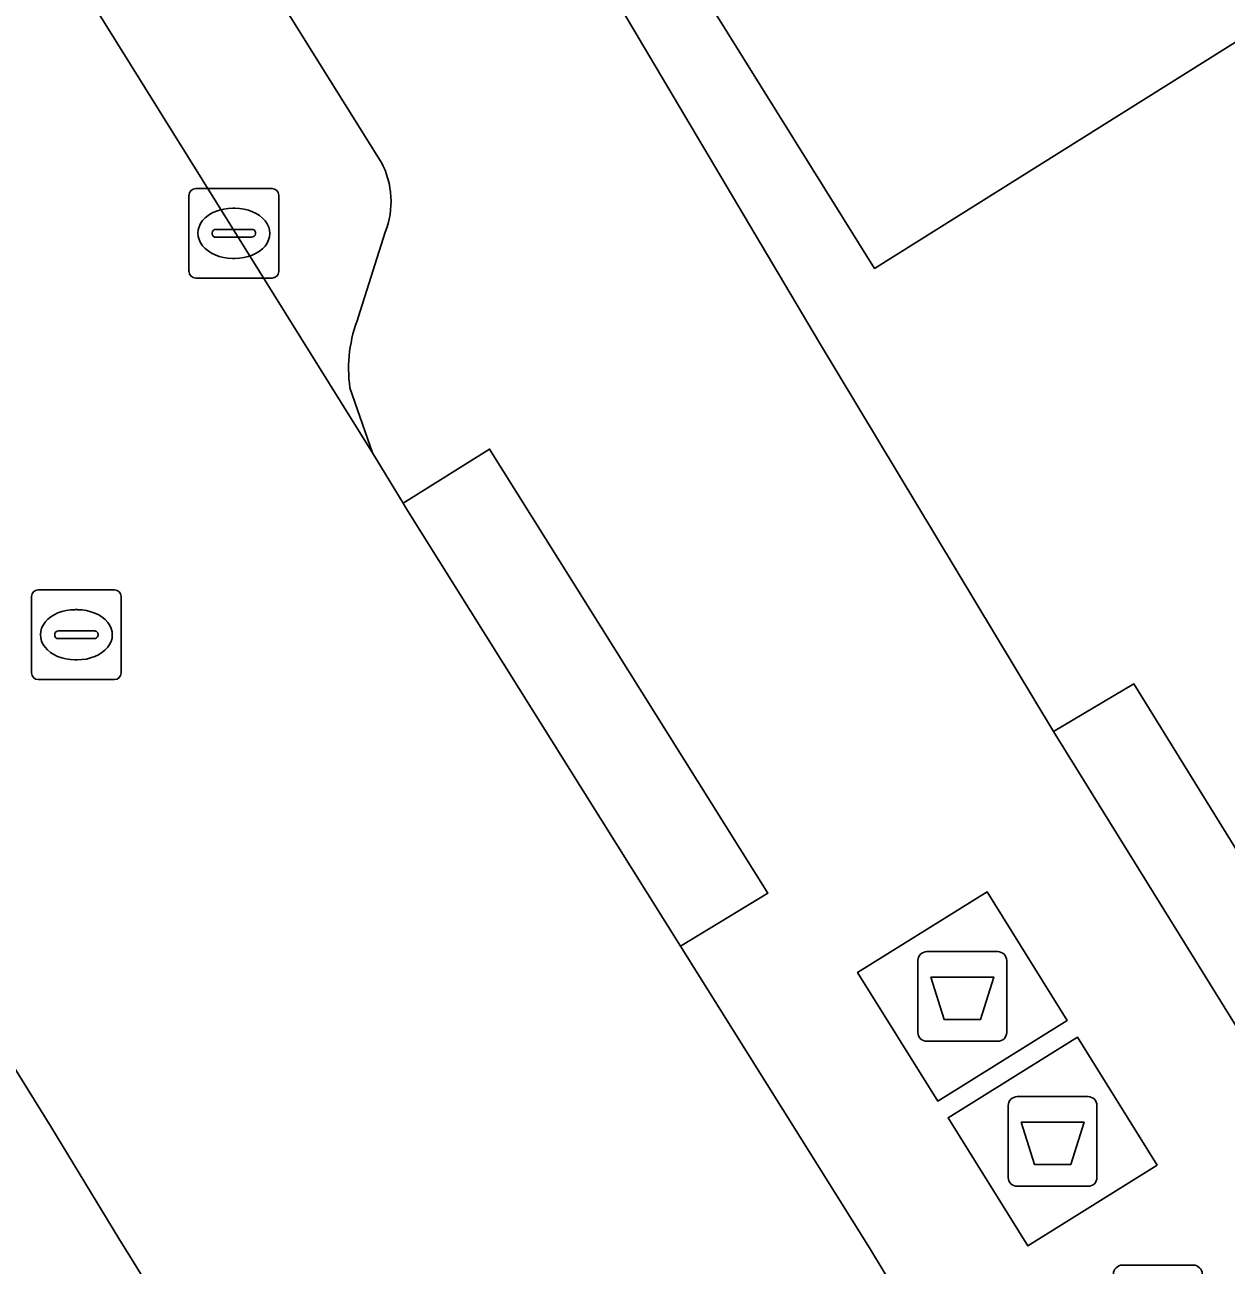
# Model space of a CAD drawing. Extents: x 160377 to 161131, y 383938 to 384853.
# Drawn here: x 160964.49 to 160977.89, y 384053.05 to 384066.89 of the extents above; entities that cross this region are included whole.
import ezdxf

# ---------------------------------------------------------------- set-up
doc = ezdxf.new("R2010")
doc.units = 0
for name, color, linetype in [('IMGEO_Afval_apart_plaats', 7, 'Continuous'), ('IMGEO_Erf', 7, 'Continuous'), ('IMGEO_Kolk', 7, 'Continuous'), ('IMGEO_Lichtmast', 7, 'Continuous'), ('IMGEO_Pand_overbouw', 7, 'Continuous'), ('IMGEO_Parkeervlak_open', 7, 'Continuous'), ('IMGEO_Rijbaan_lokaal_open', 7, 'Continuous'), ('IMGEO_Rioolput', 7, 'Continuous'), ('IMGEO_Voetpad_gesloten', 7, 'Continuous'), ('IMGEO_Voetpad_open', 7, 'Continuous')]:
    doc.layers.add(name, color=color, linetype=linetype)

msp = doc.modelspace()

# ---------------------------------------------------------------- linework, layer by layer
at = {"layer": 'IMGEO_Afval_apart_plaats'}
for p, q in [((160974.549, 384056.549), (160975.339, 384056.549)), ((160975.339, 384056.549), (160974.549, 384056.549)), ((160974.449, 384055.649), (160974.449, 384056.449)), ((160974.449, 384056.449), (160974.449, 384055.649)), ((160975.439, 384056.449), (160975.439, 384055.649)), ((160975.439, 384055.649), (160975.439, 384056.449)), ((160975.339, 384055.549), (160974.549, 384055.549)), ((160974.549, 384055.549), (160975.339, 384055.549)), ((160975.556, 384054.932), (160976.346, 384054.932)), ((160976.346, 384054.932), (160975.556, 384054.932)), ((160975.456, 384054.032), (160975.456, 384054.832)), ((160975.456, 384054.832), (160975.456, 384054.032)), ((160976.446, 384054.832), (160976.446, 384054.032)), ((160976.446, 384054.032), (160976.446, 384054.832)), ((160976.346, 384053.932), (160975.556, 384053.932)), ((160975.556, 384053.932), (160976.346, 384053.932))]:
    msp.add_line(p, q, dxfattribs=at)
for points in [[(160974.592, 384056.263), (160975.296, 384056.263), (160975.147, 384055.793), (160974.741, 384055.793), (160974.592, 384056.263)], [(160975.599, 384054.646), (160976.303, 384054.646), (160976.154, 384054.176), (160975.748, 384054.176), (160975.599, 384054.646)]]:
    msp.add_lwpolyline(points, dxfattribs=at)
for centre, start, end in [((160974.549, 384056.449), 90, 180), ((160974.549, 384056.449), 90, 180), ((160975.339, 384056.449), 0, 90), ((160975.339, 384056.449), 360, 90), ((160974.549, 384055.649), 180, 270), ((160974.549, 384055.649), 180, 270), ((160975.339, 384055.649), 270, 0), ((160975.339, 384055.649), 270, 0), ((160975.556, 384054.832), 90, 180), ((160975.556, 384054.832), 90, 180), ((160976.346, 384054.832), 0, 90), ((160976.346, 384054.832), 360, 90), ((160975.556, 384054.032), 180, 270), ((160975.556, 384054.032), 180, 270), ((160976.346, 384054.032), 270, 0), ((160976.346, 384054.032), 270, 0)]:
    msp.add_arc(centre, 0.1, start, end, dxfattribs=at)
at = {"layer": 'IMGEO_Erf'}
msp.add_lwpolyline([(160955.415, 384093.563), (160973.352, 384063.337), (160975.962, 384059.006), (160976.857, 384059.536), (160978.313, 384057.179), (160978.834, 384057.505), (160979.104, 384057.025), (160979.194, 384056.864), (160978.717, 384056.538), (160979.403, 384055.414), (160979.828, 384055.686), (160982.674, 384057.448), (160981.861, 384058.759), (160981.576, 384059.219), (161000, 384070.73), (161011.847, 384078.132), (161020.411, 384064.428), (161001.339, 384052.511), (161007.265, 384043.031), (161008.028, 384043.507), (161010.09, 384040.208), (161009.325, 384039.731), (161019.643, 384023.219)], dxfattribs=at)
at = {"layer": 'IMGEO_Kolk'}
for p, q in [((160966.317, 384064.134), (160966.317, 384064.986)), ((160966.392, 384065.06), (160967.244, 384065.06)), ((160967.318, 384064.986), (160967.318, 384064.134)), ((160966.805, 384064.84), (160966.83, 384064.84)), ((160966.576, 384064.554), (160966.576, 384064.566)), ((160966.619, 384064.603), (160967.017, 384064.603)), ((160967.06, 384064.566), (160967.06, 384064.554)), ((160967.014, 384064.517), (160966.616, 384064.517)), ((160966.828, 384064.28), (160966.803, 384064.28)), ((160967.244, 384064.06), (160966.392, 384064.06))]:
    msp.add_line(p, q, dxfattribs=at)
for points in [[(160966.317, 384064.134), (160966.317, 384064.986)], [(160966.392, 384065.06), (160967.244, 384065.06)], [(160967.318, 384064.986), (160967.318, 384064.134)], [(160967.244, 384064.06), (160966.392, 384064.06)]]:
    msp.add_lwpolyline(points, dxfattribs=at)
for centre, radius, start, end in [((160966.394, 384064.984), 0.0765, 91.552, 178.448), ((160966.394, 384064.984), 0.0765, 91.552, 178.448), ((160967.242, 384064.984), 0.0765, 1.552, 88.448), ((160967.242, 384064.984), 0.0765, 1.552, 88.448), ((160966.616, 384064.563), 0.0403, 85.8775, 175.7526), ((160966.613, 384064.553), 0.0366, 178.938, 274.7102), ((160967.017, 384064.56), 0.043, 264.8664, 352.4533), ((160967.021, 384064.565), 0.0386, 1.7309, 96.639), ((160966.394, 384064.136), 0.0765, 181.552, 268.448), ((160966.394, 384064.136), 0.0765, 181.552, 268.448), ((160967.242, 384064.136), 0.0765, 271.552, 358.448), ((160967.242, 384064.136), 0.0765, 271.552, 358.448)]:
    msp.add_arc(centre, radius, start, end, dxfattribs=at)
for centre, major_axis, ratio, start_param, end_param in [((160966.804, 384064.56), (-0.387, 0.002), 0.722429, 4.712389, 7.853982), ((160966.829, 384064.56), (-0.39, 0.002), 0.717154, 1.570796, 4.712389)]:
    msp.add_ellipse(centre, major_axis=major_axis, ratio=ratio, start_param=start_param, end_param=end_param, dxfattribs=at)
at = {"layer": 'IMGEO_Lichtmast'}
for p, q in [((160976.73, 384053.053), (160977.52, 384053.053)), ((160977.52, 384053.053), (160976.73, 384053.053))]:
    msp.add_line(p, q, dxfattribs=at)
for centre, start, end in [((160976.73, 384052.953), 90, 180), ((160976.73, 384052.953), 90, 180), ((160977.52, 384052.953), 0, 90), ((160977.52, 384052.953), 360, 90)]:
    msp.add_arc(centre, 0.1, start, end, dxfattribs=at)
at = {"layer": 'IMGEO_Pand_overbouw'}
msp.add_lwpolyline([(160968.27, 384079.93), (160965.825, 384078.412), (160965.758, 384078.516), (160965.228, 384078.178), (160973.963, 384064.169), (160980.187, 384068.069), (160980.102, 384068.217), (160979.713, 384067.966), (160977.895, 384067.276), (160975.959, 384067.267), (160974.145, 384067.966)], dxfattribs=at)
at = {"layer": 'IMGEO_Parkeervlak_open'}
for points in [[(160952.218, 384088.01), (160968.366, 384062.112), (160968.113, 384062.837)], [(160968.462, 384065.355), (160955.17, 384086.619)], [(160968.21, 384063.631), (160968.507, 384064.572)]]:
    msp.add_lwpolyline(points, dxfattribs=at)
for centre, radius, start, end in [((160967.62, 384064.914), 0.951, 338.9356, 27.6429), ((160969.667, 384063.05), 1.569, 158.2623, 187.8075)]:
    msp.add_arc(centre, radius, start, end, dxfattribs=at)
at = {"layer": 'IMGEO_Rijbaan_lokaal_open'}
for points in [[(160968.738, 384061.498), (160968.707, 384061.549), (160968.366, 384062.112), (160952.218, 384088.01), (160948.902, 384093.271), (160947.501, 384095.495), (160946.383, 384097.331), (160945.964, 384098.018)], [(160938.944, 384096.089), (160943.224, 384089.218), (160946.949, 384083.199), (160948.951, 384079.965), (160964.411, 384055.187), (160964.777, 384054.6), (160965.535, 384053.349), (160965.656, 384053.155), (160966.018, 384052.571), (160991.676, 384011.238), (160997.714, 384015.001), (160974.322, 384052.562), (160974.235, 384052.702), (160973.908, 384053.245), (160971.8, 384056.611), (160968.738, 384061.498)]]:
    msp.add_lwpolyline(points, dxfattribs=at)
at = {"layer": 'IMGEO_Rioolput'}
for p, q in [((160964.635, 384060.583), (160965.487, 384060.583)), ((160964.56, 384059.657), (160964.56, 384060.509)), ((160965.561, 384060.509), (160965.561, 384059.657)), ((160965.048, 384060.363), (160965.073, 384060.363)), ((160964.862, 384060.126), (160965.26, 384060.126)), ((160964.819, 384060.077), (160964.819, 384060.089)), ((160965.257, 384060.04), (160964.859, 384060.04)), ((160965.303, 384060.089), (160965.303, 384060.077)), ((160965.071, 384059.803), (160965.046, 384059.803)), ((160965.487, 384059.583), (160964.635, 384059.583))]:
    msp.add_line(p, q, dxfattribs=at)
for points in [[(160964.635, 384060.583), (160965.487, 384060.583)], [(160964.56, 384059.657), (160964.56, 384060.509)], [(160965.561, 384060.509), (160965.561, 384059.657)], [(160965.487, 384059.583), (160964.635, 384059.583)]]:
    msp.add_lwpolyline(points, dxfattribs=at)
for centre, radius, start, end in [((160964.637, 384060.507), 0.0765, 91.552, 178.448), ((160964.637, 384060.507), 0.0765, 91.552, 178.448), ((160965.485, 384060.507), 0.0765, 1.552, 88.448), ((160965.485, 384060.507), 0.0765, 1.552, 88.448), ((160964.859, 384060.086), 0.0403, 85.8775, 175.7526), ((160965.264, 384060.088), 0.0386, 1.7309, 96.639), ((160964.856, 384060.076), 0.0366, 178.938, 274.7102), ((160965.26, 384060.083), 0.043, 264.8664, 352.4533), ((160964.637, 384059.659), 0.0765, 181.552, 268.448), ((160964.637, 384059.659), 0.0765, 181.552, 268.448), ((160965.485, 384059.659), 0.0765, 271.552, 358.448), ((160965.485, 384059.659), 0.0765, 271.552, 358.448)]:
    msp.add_arc(centre, radius, start, end, dxfattribs=at)
for centre, major_axis, ratio, start_param, end_param in [((160965.047, 384060.083), (-0.387, 0.002), 0.722429, 4.712389, 7.853982), ((160965.072, 384060.083), (-0.39, 0.002), 0.717154, 1.570796, 4.712389)]:
    msp.add_ellipse(centre, major_axis=major_axis, ratio=ratio, start_param=start_param, end_param=end_param, dxfattribs=at)
at = {"layer": 'IMGEO_Voetpad_gesloten'}
for points in [[(160975.22, 384057.216), (160973.776, 384056.318), (160974.669, 384054.883), (160976.112, 384055.781)], [(160976.229, 384055.594), (160974.785, 384054.696), (160975.673, 384053.27), (160977.116, 384054.168)]]:
    msp.add_lwpolyline(points, close=True, dxfattribs=at)
at = {"layer": 'IMGEO_Voetpad_open'}
for points in [[(160975.962, 384059.006), (160973.352, 384063.337), (160955.415, 384093.563), (160953.893, 384096.124), (160950.445, 384094.154), (160948.902, 384093.271), (160952.218, 384088.01)], [(160955.17, 384086.619), (160968.462, 384065.355)], [(160968.507, 384064.572), (160968.21, 384063.631)], [(160968.113, 384062.837), (160968.366, 384062.112), (160968.707, 384061.549), (160969.671, 384062.154), (160972.775, 384057.202), (160971.8, 384056.611), (160973.908, 384053.245), (160974.235, 384052.702), (160974.322, 384052.562)], [(161002.972, 384006.385), (161005.582, 384002.285), (161009.9, 384004.269), (160975.962, 384059.006)], [(160966.018, 384052.571), (160965.656, 384053.155), (160965.535, 384053.349), (160964.777, 384054.6), (160964.411, 384055.187)]]:
    msp.add_lwpolyline(points, dxfattribs=at)
for points in [[(160968.738, 384061.498), (160971.8, 384056.611), (160972.775, 384057.202), (160969.671, 384062.154), (160968.707, 384061.549)], [(161002.829, 384017.939), (161003.747, 384018.488), (161000, 384024.459), (160997.809, 384027.95), (160996.896, 384027.38), (160994.826, 384030.694), (160995.573, 384031.201), (160988.066, 384043.19), (160987.32, 384042.691), (160979.403, 384055.414), (160978.717, 384056.538), (160978.313, 384057.179), (160976.857, 384059.536), (160975.962, 384059.006), (161009.9, 384004.269), (161015.004, 384006.614), (161014.324, 384008.117), (161013.73, 384007.845), (161013.438, 384008.48), (161009.85, 384006.769)], [(160974.669, 384054.883), (160973.776, 384056.318), (160975.22, 384057.216), (160976.112, 384055.781)], [(160975.673, 384053.27), (160974.785, 384054.696), (160976.229, 384055.594), (160977.116, 384054.168)]]:
    msp.add_lwpolyline(points, close=True, dxfattribs=at)
for centre, radius, start, end in [((160967.62, 384064.914), 0.951, 338.9356, 27.6429), ((160969.667, 384063.05), 1.569, 158.2623, 187.8075)]:
    msp.add_arc(centre, radius, start, end, dxfattribs=at)

doc.saveas('drawing.dxf')
